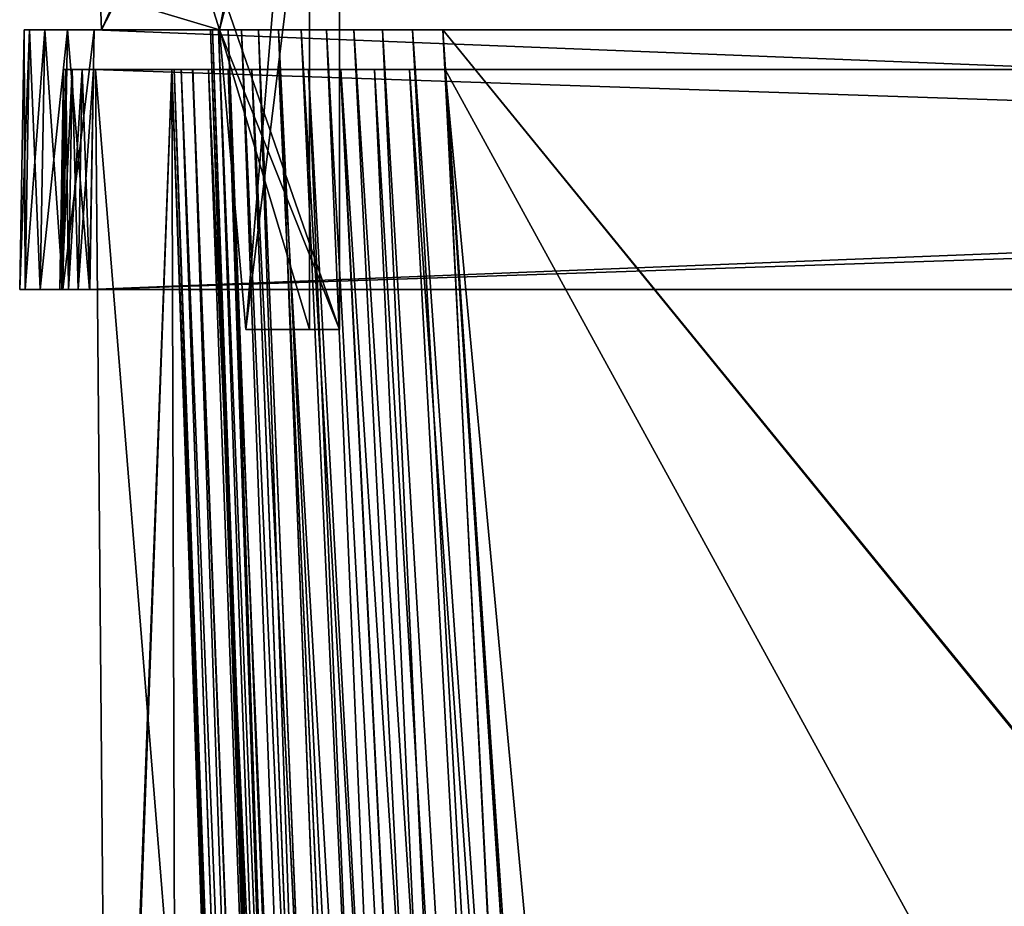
# Model space of a CAD drawing. Header units: millimetres. Extents: x -180 to 180, y -42 to 450.
# Tile 322 of 517: x -167 to -118, y 327 to 372. Entities that reach past the tile are written whole.
import ezdxf

# ---------------------------------------------------------------- set-up
doc = ezdxf.new("R2010")
doc.units = ezdxf.units.MM
doc.header["$LTSCALE"] = 65.185185
for name, color, linetype in [('1565', 7, 'CONTINUOUS'), ('1566', 7, 'CONTINUOUS'), ('1567', 7, 'CONTINUOUS'), ('1568', 7, 'CONTINUOUS'), ('1569', 7, 'CONTINUOUS'), ('1570', 7, 'CONTINUOUS'), ('1591', 7, 'CONTINUOUS'), ('1592', 7, 'CONTINUOUS'), ('1604', 7, 'CONTINUOUS'), ('1645', 7, 'CONTINUOUS'), ('1700', 7, 'CONTINUOUS'), ('1701', 7, 'CONTINUOUS'), ('1702', 7, 'CONTINUOUS'), ('1703', 7, 'CONTINUOUS'), ('1707', 7, 'CONTINUOUS'), ('1708', 7, 'CONTINUOUS'), ('1709', 7, 'CONTINUOUS'), ('1710', 7, 'CONTINUOUS'), ('1714', 7, 'CONTINUOUS'), ('1735', 7, 'CONTINUOUS'), ('1743', 7, 'CONTINUOUS'), ('1744', 7, 'CONTINUOUS'), ('1745', 7, 'CONTINUOUS'), ('1746', 7, 'CONTINUOUS'), ('1747', 7, 'CONTINUOUS'), ('1752', 7, 'CONTINUOUS'), ('1800', 7, 'CONTINUOUS'), ('1801', 7, 'CONTINUOUS'), ('1802', 7, 'CONTINUOUS'), ('1942', 7, 'CONTINUOUS'), ('1943', 7, 'CONTINUOUS'), ('1944', 7, 'CONTINUOUS'), ('1946', 7, 'CONTINUOUS'), ('1947', 7, 'CONTINUOUS'), ('1948', 7, 'CONTINUOUS'), ('1950', 7, 'CONTINUOUS'), ('1951', 7, 'CONTINUOUS'), ('1952', 7, 'CONTINUOUS'), ('1953', 7, 'CONTINUOUS'), ('1954', 7, 'CONTINUOUS'), ('1955', 7, 'CONTINUOUS'), ('1956', 7, 'CONTINUOUS'), ('1957', 7, 'CONTINUOUS'), ('1958', 7, 'CONTINUOUS'), ('1959', 7, 'CONTINUOUS'), ('1961', 7, 'CONTINUOUS'), ('1962', 7, 'CONTINUOUS'), ('1963', 7, 'CONTINUOUS'), ('1965', 7, 'CONTINUOUS'), ('1966', 7, 'CONTINUOUS'), ('1967', 7, 'CONTINUOUS'), ('1968', 7, 'CONTINUOUS'), ('1969', 7, 'CONTINUOUS'), ('1970', 7, 'CONTINUOUS'), ('1971', 7, 'CONTINUOUS')]:
    doc.layers.add(name, color=color, linetype=linetype)

msp = doc.modelspace()

# ---------------------------------------------------------------- linework, layer by layer
at = {"layer": '1565', "linetype": 'CONTINUOUS'}
for points in [[(-165.308, 369, -337.308), (-165.194, 369, -337.882), (165.308, 369, -337.308), (-165.308, 369, -337.308)], [(-165.308, 369, -9.692), (-165.308, 369, -337.308), (-163.71, 369, -72.75), (-165.308, 369, -9.692)], [(-163.71, 369, -72.75), (-165.308, 369, -337.308), (-163.71, 369, -74.974), (-163.71, 369, -72.75)], [(-163.71, 369, -74.974), (-165.308, 369, -337.308), (-159.884, 369, -74.974), (-163.71, 369, -74.974)], [(-159.884, 369, -74.974), (-165.308, 369, -337.308), (-163.71, 369, -272.026), (-159.884, 369, -74.974)], [(-163.71, 369, -272.026), (-165.308, 369, -337.308), (-163.71, 369, -274.25), (-163.71, 369, -272.026)], [(-163.71, 369, -274.25), (-165.308, 369, -337.308), (-159.884, 369, -274.25), (-163.71, 369, -274.25)], [(-159.884, 369, -274.25), (-165.308, 369, -337.308), (-159.884, 369, -319.713), (-159.884, 369, -274.25)], [(-159.884, 369, -319.713), (-165.308, 369, -337.308), (-159.767, 369, -321.502), (-159.884, 369, -319.713)], [(-159.767, 369, -321.502), (-165.308, 369, -337.308), (-159.418, 369, -323.256), (-159.767, 369, -321.502)], [(-159.418, 369, -323.256), (-165.308, 369, -337.308), (-158.846, 369, -324.946), (-159.418, 369, -323.256)], [(-158.846, 369, -324.946), (-165.308, 369, -337.308), (-158.057, 369, -326.549), (-158.846, 369, -324.946)], [(-158.057, 369, -326.549), (-165.308, 369, -337.308), (-157.066, 369, -328.034), (-158.057, 369, -326.549)], [(-157.066, 369, -328.034), (-165.308, 369, -337.308), (-155.89, 369, -329.377), (-157.066, 369, -328.034)], [(-155.89, 369, -329.377), (-165.308, 369, -337.308), (-154.547, 369, -330.556), (-155.89, 369, -329.377)], [(-154.547, 369, -330.556), (-165.308, 369, -337.308), (-153.058, 369, -331.551), (-154.547, 369, -330.556)], [(-153.058, 369, -331.551), (-165.308, 369, -337.308), (-151.451, 369, -332.344), (-153.058, 369, -331.551)], [(-151.451, 369, -332.344), (-165.308, 369, -337.308), (-149.758, 369, -332.918), (-151.451, 369, -332.344)], [(-149.758, 369, -332.918), (-165.308, 369, -337.308), (-148.001, 369, -333.267), (-149.758, 369, -332.918)], [(-148.001, 369, -333.267), (-165.308, 369, -337.308), (-146.213, 369, -333.384), (-148.001, 369, -333.267)], [(-146.213, 369, -333.384), (-165.308, 369, -337.308), (-100.75, 369, -333.384), (-146.213, 369, -333.384)], [(-100.75, 369, -333.384), (-165.308, 369, -337.308), (-100.75, 369, -337.21), (-100.75, 369, -333.384)], [(-100.75, 369, -337.21), (-165.308, 369, -337.308), (-98.526, 369, -337.21), (-100.75, 369, -337.21)], [(-98.526, 369, -337.21), (-165.308, 369, -337.308), (98.526, 369, -337.21), (-98.526, 369, -337.21)], [(-165.308, 369, -337.308), (165.308, 369, -337.308), (98.526, 369, -337.21), (-165.308, 369, -337.308)], [(-165.193, 369, -9.117), (-165.308, 369, -9.692), (165.194, 369, -9.118), (-165.193, 369, -9.117)], [(165.194, 369, -9.118), (-165.308, 369, -9.692), (165.308, 369, -9.692), (165.194, 369, -9.118)], [(-100.75, 369, -9.79), (-98.526, 369, -9.79), (-165.308, 369, -9.692), (-100.75, 369, -9.79)], [(-100.75, 369, -9.79), (-165.308, 369, -9.692), (-147.998, 369, -13.732), (-100.75, 369, -9.79)], [(-147.998, 369, -13.732), (-165.308, 369, -9.692), (-149.752, 369, -14.08), (-147.998, 369, -13.732)], [(-149.752, 369, -14.08), (-165.308, 369, -9.692), (-151.445, 369, -14.653), (-149.752, 369, -14.08)], [(-151.445, 369, -14.653), (-165.308, 369, -9.692), (-153.054, 369, -15.446), (-151.445, 369, -14.653)], [(-153.054, 369, -15.446), (-165.308, 369, -9.692), (-154.544, 369, -16.442), (-153.054, 369, -15.446)], [(-154.544, 369, -16.442), (-165.308, 369, -9.692), (-155.889, 369, -17.623), (-154.544, 369, -16.442)], [(-155.889, 369, -17.623), (-165.308, 369, -9.692), (-157.067, 369, -18.969), (-155.889, 369, -17.623)], [(-157.067, 369, -18.969), (-165.308, 369, -9.692), (-158.059, 369, -20.456), (-157.067, 369, -18.969)], [(-158.059, 369, -20.456), (-165.308, 369, -9.692), (-158.849, 369, -22.06), (-158.059, 369, -20.456)], [(-158.849, 369, -22.06), (-165.308, 369, -9.692), (-159.421, 369, -23.749), (-158.849, 369, -22.06)], [(-159.421, 369, -23.749), (-165.308, 369, -9.692), (-159.768, 369, -25.501), (-159.421, 369, -23.749)], [(-159.768, 369, -25.501), (-165.308, 369, -9.692), (-163.71, 369, -72.75), (-159.768, 369, -25.501)], [(165.308, 369, -9.692), (-165.308, 369, -9.692), (-98.526, 369, -9.79), (165.308, 369, -9.692)], [(-165.194, 369, -337.882), (-164.868, 369, -338.368), (165.193, 369, -337.883), (-165.194, 369, -337.882)], [(165.308, 369, -337.308), (-165.194, 369, -337.882), (165.193, 369, -337.883), (165.308, 369, -337.308)], [(-164.868, 369, -8.632), (-165.193, 369, -9.117), (164.868, 369, -8.632), (-164.868, 369, -8.632)], [(164.868, 369, -8.632), (-165.193, 369, -9.117), (165.194, 369, -9.118), (164.868, 369, -8.632)], [(-164.868, 369, -338.368), (-164.382, 369, -338.694), (164.868, 369, -338.368), (-164.868, 369, -338.368)], [(165.193, 369, -337.883), (-164.868, 369, -338.368), (164.868, 369, -338.368), (165.193, 369, -337.883)], [(-164.383, 369, -8.307), (-164.868, 369, -8.632), (164.382, 369, -8.306), (-164.383, 369, -8.307)], [(164.382, 369, -8.306), (-164.868, 369, -8.632), (164.868, 369, -8.632), (164.382, 369, -8.306)], [(-163.808, 369, -8.192), (-164.383, 369, -8.307), (163.808, 369, -8.192), (-163.808, 369, -8.192)], [(163.808, 369, -8.192), (-164.383, 369, -8.307), (164.382, 369, -8.306), (163.808, 369, -8.192)], [(-164.382, 369, -338.694), (-163.808, 369, -338.808), (164.383, 369, -338.693), (-164.382, 369, -338.694)], [(164.868, 369, -338.368), (-164.382, 369, -338.694), (164.383, 369, -338.693), (164.868, 369, -338.368)], [(-163.808, 369, -338.808), (163.808, 369, -338.808), (164.383, 369, -338.693), (-163.808, 369, -338.808)], [(-159.884, 369, -27.287), (-159.768, 369, -25.501), (-163.71, 369, -72.75), (-159.884, 369, -27.287)], [(-159.884, 369, -72.75), (-159.884, 369, -27.287), (-163.71, 369, -72.75), (-159.884, 369, -72.75)], [(-159.884, 369, -272.026), (-159.884, 369, -74.974), (-163.71, 369, -272.026), (-159.884, 369, -272.026)], [(-146.213, 369, -13.616), (-100.75, 369, -9.79), (-147.998, 369, -13.732), (-146.213, 369, -13.616)], [(-100.75, 369, -13.616), (-100.75, 369, -9.79), (-146.213, 369, -13.616), (-100.75, 369, -13.616)]]:
    msp.add_3dface(points, dxfattribs=at)
at = {"layer": '1566', "linetype": 'CONTINUOUS'}
for points in [[(-163.808, 369, -338.808), (-164, 358, -339), (164, 358, -339), (-163.808, 369, -338.808)], [(163.808, 369, -338.808), (-163.808, 369, -338.808), (164, 358, -339), (163.808, 369, -338.808)]]:
    msp.add_3dface(points, dxfattribs=at)
at = {"layer": '1567', "linetype": 'CONTINUOUS'}
for points in [[(-167.5, 358, -337.501), (-167.233, 358, -338.84), (-167.5, 358, -9.499), (-167.5, 358, -337.501)], [(-167.5, 358, -9.499), (-167.233, 358, -338.84), (-167.234, 358, -8.16), (-167.5, 358, -9.499)], [(-167.233, 358, -338.84), (-166.475, 358, -339.975), (-167.234, 358, -8.16), (-167.233, 358, -338.84)], [(-167.234, 358, -8.16), (-166.475, 358, -339.975), (-166.475, 358, -7.025), (-167.234, 358, -8.16)], [(-166.475, 358, -339.975), (-165.34, 358, -340.733), (-165.5, 358, -337.5), (-166.475, 358, -339.975)], [(-166.475, 358, -7.025), (-166.475, 358, -339.975), (-165.5, 358, -337.5), (-166.475, 358, -7.025)], [(-165.34, 358, -6.266), (-166.475, 358, -7.025), (-165.385, 358, -8.925), (-165.34, 358, -6.266)], [(-165.385, 358, -8.925), (-166.475, 358, -7.025), (-165.5, 358, -9.5), (-165.385, 358, -8.925)], [(-165.5, 358, -9.5), (-166.475, 358, -7.025), (-165.5, 358, -337.5), (-165.5, 358, -9.5)], [(-165.5, 358, -337.5), (-165.34, 358, -340.733), (-165.386, 358, -338.074), (-165.5, 358, -337.5)], [(-165.386, 358, -338.074), (-165.34, 358, -340.733), (-165.06, 358, -338.56), (-165.386, 358, -338.074)], [(-165.06, 358, -8.44), (-165.34, 358, -6.266), (-165.385, 358, -8.925), (-165.06, 358, -8.44)], [(-165.34, 358, -340.733), (-164.001, 358, -341), (-165.06, 358, -338.56), (-165.34, 358, -340.733)], [(-164.001, 358, -6), (-165.34, 358, -6.266), (-164.575, 358, -8.115), (-164.001, 358, -6)], [(-164.575, 358, -8.115), (-165.34, 358, -6.266), (-165.06, 358, -8.44), (-164.575, 358, -8.115)], [(-165.06, 358, -338.56), (-164.001, 358, -341), (-164.574, 358, -338.886), (-165.06, 358, -338.56)], [(-164, 358, -8), (-164.001, 358, -6), (-164.575, 358, -8.115), (-164, 358, -8)], [(-164.001, 358, -341), (-164, 358, -339), (-164.574, 358, -338.886), (-164.001, 358, -341)], [(164.001, 358, -341), (-164, 358, -339), (-164.001, 358, -341), (164.001, 358, -341)], [(164.001, 358, -6), (-164.001, 358, -6), (164, 358, -8), (164.001, 358, -6)], [(164, 358, -8), (-164.001, 358, -6), (-164, 358, -8), (164, 358, -8)], [(164, 358, -339), (-164, 358, -339), (164.001, 358, -341), (164, 358, -339)]]:
    msp.add_3dface(points, dxfattribs=at)
at = {"layer": '1568', "linetype": 'CONTINUOUS'}
for points in [[(164.001, 358, -341), (-164.001, 358, -341), (163.774, 371, -340.773), (164.001, 358, -341)], [(-164.001, 358, -341), (-163.774, 371, -340.773), (163.774, 371, -340.773), (-164.001, 358, -341)]]:
    msp.add_3dface(points, dxfattribs=at)
at = {"layer": '1569', "linetype": 'CONTINUOUS'}
for points in [[(-167.273, 371, -9.726), (-167.007, 371, -8.387), (-167.273, 371, -337.274), (-167.273, 371, -9.726)], [(-167.273, 371, -337.274), (-167.007, 371, -8.387), (-167.006, 371, -338.613), (-167.273, 371, -337.274)], [(-167.007, 371, -8.387), (-166.248, 371, -7.252), (-167.006, 371, -338.613), (-167.007, 371, -8.387)], [(-167.006, 371, -338.613), (-166.248, 371, -7.252), (-166.248, 371, -339.748), (-167.006, 371, -338.613)], [(-166.248, 371, -7.252), (-165.113, 371, -6.493), (-166.248, 371, -339.748), (-166.248, 371, -7.252)], [(-166.248, 371, -339.748), (-165.113, 371, -6.493), (-165.113, 371, -340.506), (-166.248, 371, -339.748)], [(-163.774, 371, -6.227), (-163.774, 371, -340.773), (-165.113, 371, -340.506), (-163.774, 371, -6.227)], [(-165.113, 371, -6.493), (-163.774, 371, -6.227), (-165.113, 371, -340.506), (-165.113, 371, -6.493)], [(163.774, 371, -340.773), (-163.774, 371, -340.773), (146.339, 371, -331.453), (163.774, 371, -340.773)], [(-163.774, 371, -340.773), (-163.774, 371, -6.227), (-157.953, 371, -27.161), (-163.774, 371, -340.773)], [(146.339, 371, -331.453), (-163.774, 371, -340.773), (-146.339, 371, -331.453), (146.339, 371, -331.453)], [(-146.339, 371, -331.453), (-163.774, 371, -340.773), (-147.856, 371, -331.354), (-146.339, 371, -331.453)], [(-147.856, 371, -331.354), (-163.774, 371, -340.773), (-149.347, 371, -331.058), (-147.856, 371, -331.354)], [(-149.347, 371, -331.058), (-163.774, 371, -340.773), (-150.785, 371, -330.571), (-149.347, 371, -331.058)], [(-150.785, 371, -330.571), (-163.774, 371, -340.773), (-152.15, 371, -329.898), (-150.785, 371, -330.571)], [(-152.15, 371, -329.898), (-163.774, 371, -340.773), (-153.416, 371, -329.052), (-152.15, 371, -329.898)], [(-153.416, 371, -329.052), (-163.774, 371, -340.773), (-154.558, 371, -328.049), (-153.416, 371, -329.052)], [(-154.558, 371, -328.049), (-163.774, 371, -340.773), (-155.559, 371, -326.907), (-154.558, 371, -328.049)], [(-155.559, 371, -326.907), (-163.774, 371, -340.773), (-156.402, 371, -325.643), (-155.559, 371, -326.907)], [(-156.402, 371, -325.643), (-163.774, 371, -340.773), (-157.072, 371, -324.281), (-156.402, 371, -325.643)], [(-157.072, 371, -324.281), (-163.774, 371, -340.773), (-157.559, 371, -322.846), (-157.072, 371, -324.281)], [(-157.559, 371, -322.846), (-163.774, 371, -340.773), (-157.854, 371, -321.357), (-157.559, 371, -322.846)], [(-157.854, 371, -321.357), (-163.774, 371, -340.773), (-157.953, 371, -319.839), (-157.854, 371, -321.357)], [(-157.953, 371, -319.839), (-163.774, 371, -340.773), (-157.953, 371, -27.161), (-157.953, 371, -319.839)], [(-163.774, 371, -6.227), (163.774, 371, -6.227), (-146.339, 371, -15.547), (-163.774, 371, -6.227)], [(-157.953, 371, -27.161), (-163.774, 371, -6.227), (-157.853, 371, -25.641), (-157.953, 371, -27.161)], [(-157.853, 371, -25.641), (-163.774, 371, -6.227), (-157.557, 371, -24.15), (-157.853, 371, -25.641)], [(-157.557, 371, -24.15), (-163.774, 371, -6.227), (-157.07, 371, -22.714), (-157.557, 371, -24.15)], [(-157.07, 371, -22.714), (-163.774, 371, -6.227), (-156.4, 371, -21.353), (-157.07, 371, -22.714)], [(-156.4, 371, -21.353), (-163.774, 371, -6.227), (-155.558, 371, -20.091), (-156.4, 371, -21.353)], [(-155.558, 371, -20.091), (-163.774, 371, -6.227), (-154.559, 371, -18.95), (-155.558, 371, -20.091)], [(-154.559, 371, -18.95), (-163.774, 371, -6.227), (-153.418, 371, -17.949), (-154.559, 371, -18.95)], [(-153.418, 371, -17.949), (-163.774, 371, -6.227), (-152.154, 371, -17.104), (-153.418, 371, -17.949)], [(-152.154, 371, -17.104), (-163.774, 371, -6.227), (-150.789, 371, -16.431), (-152.154, 371, -17.104)], [(-150.789, 371, -16.431), (-163.774, 371, -6.227), (-149.351, 371, -15.943), (-150.789, 371, -16.431)], [(-149.351, 371, -15.943), (-163.774, 371, -6.227), (-147.858, 371, -15.647), (-149.351, 371, -15.943)], [(-147.858, 371, -15.647), (-163.774, 371, -6.227), (-146.339, 371, -15.547), (-147.858, 371, -15.647)], [(-146.339, 371, -15.547), (163.774, 371, -6.227), (146.339, 371, -15.547), (-146.339, 371, -15.547)]]:
    msp.add_3dface(points, dxfattribs=at)
at = {"layer": '1570', "linetype": 'CONTINUOUS'}
for points in [[(146.339, 371, -331.453), (-146.339, 371, -331.453), (-124.611, 38.791, -319.852), (146.339, 371, -331.453)], [(-123.968, 38.791, -319.852), (146.339, 371, -331.453), (-124.611, 38.791, -319.852), (-123.968, 38.791, -319.852)], [(146.339, 371, -331.453), (-123.968, 38.791, -319.852), (123.968, 38.791, -319.852), (146.339, 371, -331.453)]]:
    msp.add_3dface(points, dxfattribs=at)
at = {"layer": '1591', "linetype": 'CONTINUOUS'}
for points in [[(-146.339, 371, -15.547), (146.339, 371, -15.547), (124.611, 38.791, -27.148), (-146.339, 371, -15.547)], [(-124.611, 38.791, -27.148), (-146.339, 371, -15.547), (-123.968, 38.791, -27.148), (-124.611, 38.791, -27.148)], [(-123.968, 38.791, -27.148), (-146.339, 371, -15.547), (123.968, 38.791, -27.148), (-123.968, 38.791, -27.148)], [(123.968, 38.791, -27.148), (-146.339, 371, -15.547), (124.611, 38.791, -27.148), (123.968, 38.791, -27.148)]]:
    msp.add_3dface(points, dxfattribs=at)
at = {"layer": '1592', "linetype": 'CONTINUOUS'}
for points in [[(-157.953, 371, -27.161), (-157.853, 371, -25.641), (-146.352, 38.791, -48.889), (-157.953, 371, -27.161)], [(-157.853, 371, -25.641), (-157.557, 371, -24.15), (-145.804, 38.713, -44.049), (-157.853, 371, -25.641)], [(-146.352, 38.791, -48.889), (-157.853, 371, -25.641), (-145.804, 38.713, -44.049), (-146.352, 38.791, -48.889)], [(-157.557, 371, -24.15), (-157.07, 371, -22.714), (-145.804, 38.713, -44.049), (-157.557, 371, -24.15)], [(-157.07, 371, -22.714), (-156.4, 371, -21.353), (-144.197, 38.66, -39.457), (-157.07, 371, -22.714)], [(-145.804, 38.713, -44.049), (-157.07, 371, -22.714), (-144.197, 38.66, -39.457), (-145.804, 38.713, -44.049)], [(-156.4, 371, -21.353), (-155.558, 371, -20.091), (-144.197, 38.66, -39.457), (-156.4, 371, -21.353)], [(-155.558, 371, -20.091), (-154.559, 371, -18.95), (-141.61, 38.632, -35.339), (-155.558, 371, -20.091)], [(-144.197, 38.66, -39.457), (-155.558, 371, -20.091), (-141.61, 38.632, -35.339), (-144.197, 38.66, -39.457)], [(-154.559, 371, -18.95), (-153.418, 371, -17.949), (-138.172, 38.632, -31.899), (-154.559, 371, -18.95)], [(-141.61, 38.632, -35.339), (-154.559, 371, -18.95), (-138.172, 38.632, -31.899), (-141.61, 38.632, -35.339)], [(-153.418, 371, -17.949), (-152.154, 371, -17.104), (-138.172, 38.632, -31.899), (-153.418, 371, -17.949)], [(-152.154, 371, -17.104), (-150.789, 371, -16.431), (-134.05, 38.66, -29.307), (-152.154, 371, -17.104)], [(-138.172, 38.632, -31.899), (-152.154, 371, -17.104), (-134.05, 38.66, -29.307), (-138.172, 38.632, -31.899)], [(-150.789, 371, -16.431), (-149.351, 371, -15.943), (-134.05, 38.66, -29.307), (-150.789, 371, -16.431)], [(-149.351, 371, -15.943), (-147.858, 371, -15.647), (-129.452, 38.713, -27.696), (-149.351, 371, -15.943)], [(-134.05, 38.66, -29.307), (-149.351, 371, -15.943), (-129.452, 38.713, -27.696), (-134.05, 38.66, -29.307)], [(-147.858, 371, -15.647), (-146.339, 371, -15.547), (-129.452, 38.713, -27.696), (-147.858, 371, -15.647)], [(-146.339, 371, -15.547), (-124.611, 38.791, -27.148), (-129.452, 38.713, -27.696), (-146.339, 371, -15.547)]]:
    msp.add_3dface(points, dxfattribs=at)
at = {"layer": '1604', "linetype": 'CONTINUOUS'}
for points in [[(-157.953, 371, -319.839), (-157.953, 371, -27.161), (-146.352, 38.791, -48.889), (-157.953, 371, -319.839)], [(-157.953, 371, -319.839), (-146.352, 38.791, -48.889), (-146.352, 38.791, -49.532), (-157.953, 371, -319.839)], [(-157.953, 371, -319.839), (-146.352, 38.791, -49.532), (-146.352, 38.791, -297.468), (-157.953, 371, -319.839)], [(-146.352, 38.791, -298.111), (-157.953, 371, -319.839), (-146.352, 38.791, -297.468), (-146.352, 38.791, -298.111)]]:
    msp.add_3dface(points, dxfattribs=at)
at = {"layer": '1645', "linetype": 'CONTINUOUS'}
for points in [[(-157.854, 371, -321.357), (-157.953, 371, -319.839), (-145.804, 38.713, -302.952), (-157.854, 371, -321.357)], [(-157.953, 371, -319.839), (-146.352, 38.791, -298.111), (-145.804, 38.713, -302.952), (-157.953, 371, -319.839)], [(-157.559, 371, -322.846), (-157.854, 371, -321.357), (-145.804, 38.713, -302.952), (-157.559, 371, -322.846)], [(-157.072, 371, -324.281), (-157.559, 371, -322.846), (-144.196, 38.66, -307.544), (-157.072, 371, -324.281)], [(-157.559, 371, -322.846), (-145.804, 38.713, -302.952), (-144.196, 38.66, -307.544), (-157.559, 371, -322.846)], [(-156.402, 371, -325.643), (-157.072, 371, -324.281), (-144.196, 38.66, -307.544), (-156.402, 371, -325.643)], [(-155.559, 371, -326.907), (-156.402, 371, -325.643), (-141.609, 38.632, -311.662), (-155.559, 371, -326.907)], [(-156.402, 371, -325.643), (-144.196, 38.66, -307.544), (-141.609, 38.632, -311.662), (-156.402, 371, -325.643)], [(-154.558, 371, -328.049), (-155.559, 371, -326.907), (-141.609, 38.632, -311.662), (-154.558, 371, -328.049)], [(-153.416, 371, -329.052), (-154.558, 371, -328.049), (-138.171, 38.632, -315.102), (-153.416, 371, -329.052)], [(-154.558, 371, -328.049), (-141.609, 38.632, -311.662), (-138.171, 38.632, -315.102), (-154.558, 371, -328.049)], [(-152.15, 371, -329.898), (-153.416, 371, -329.052), (-134.049, 38.66, -317.694), (-152.15, 371, -329.898)], [(-153.416, 371, -329.052), (-138.171, 38.632, -315.102), (-134.049, 38.66, -317.694), (-153.416, 371, -329.052)], [(-150.785, 371, -330.571), (-152.15, 371, -329.898), (-134.049, 38.66, -317.694), (-150.785, 371, -330.571)], [(-149.347, 371, -331.058), (-150.785, 371, -330.571), (-129.453, 38.713, -319.304), (-149.347, 371, -331.058)], [(-150.785, 371, -330.571), (-134.049, 38.66, -317.694), (-129.453, 38.713, -319.304), (-150.785, 371, -330.571)], [(-147.856, 371, -331.354), (-149.347, 371, -331.058), (-129.453, 38.713, -319.304), (-147.856, 371, -331.354)], [(-146.339, 371, -331.453), (-147.856, 371, -331.354), (-124.611, 38.791, -319.852), (-146.339, 371, -331.453)], [(-124.611, 38.791, -319.852), (-147.856, 371, -331.354), (-129.453, 38.713, -319.304), (-124.611, 38.791, -319.852)]]:
    msp.add_3dface(points, dxfattribs=at)
at = {"layer": '1700', "linetype": 'CONTINUOUS'}
for points in [[(-164.001, 358, -6), (164.001, 358, -6), (-163.774, 371, -6.227), (-164.001, 358, -6)], [(164.001, 358, -6), (163.774, 371, -6.227), (-163.774, 371, -6.227), (164.001, 358, -6)]]:
    msp.add_3dface(points, dxfattribs=at)
at = {"layer": '1701', "linetype": 'CONTINUOUS'}
for points in [[(-167.5, 358, -9.499), (-167.234, 358, -8.16), (-167.273, 371, -9.726), (-167.5, 358, -9.499)], [(-167.234, 358, -8.16), (-167.007, 371, -8.387), (-167.273, 371, -9.726), (-167.234, 358, -8.16)], [(-167.234, 358, -8.16), (-166.475, 358, -7.025), (-167.007, 371, -8.387), (-167.234, 358, -8.16)], [(-166.475, 358, -7.025), (-166.248, 371, -7.252), (-167.007, 371, -8.387), (-166.475, 358, -7.025)], [(-166.475, 358, -7.025), (-165.34, 358, -6.266), (-166.248, 371, -7.252), (-166.475, 358, -7.025)], [(-165.34, 358, -6.266), (-165.113, 371, -6.493), (-166.248, 371, -7.252), (-165.34, 358, -6.266)], [(-165.34, 358, -6.266), (-164.001, 358, -6), (-165.113, 371, -6.493), (-165.34, 358, -6.266)], [(-164.001, 358, -6), (-163.774, 371, -6.227), (-165.113, 371, -6.493), (-164.001, 358, -6)]]:
    msp.add_3dface(points, dxfattribs=at)
at = {"layer": '1702', "linetype": 'CONTINUOUS'}
for points in [[(-167.5, 358, -337.501), (-167.5, 358, -9.499), (-167.273, 371, -337.274), (-167.5, 358, -337.501)], [(-167.5, 358, -9.499), (-167.273, 371, -9.726), (-167.273, 371, -337.274), (-167.5, 358, -9.499)]]:
    msp.add_3dface(points, dxfattribs=at)
at = {"layer": '1703', "linetype": 'CONTINUOUS'}
for points in [[(-167.233, 358, -338.84), (-167.5, 358, -337.501), (-167.006, 371, -338.613), (-167.233, 358, -338.84)], [(-167.5, 358, -337.501), (-167.273, 371, -337.274), (-167.006, 371, -338.613), (-167.5, 358, -337.501)], [(-166.475, 358, -339.975), (-167.233, 358, -338.84), (-166.248, 371, -339.748), (-166.475, 358, -339.975)], [(-167.233, 358, -338.84), (-167.006, 371, -338.613), (-166.248, 371, -339.748), (-167.233, 358, -338.84)], [(-165.34, 358, -340.733), (-166.475, 358, -339.975), (-165.113, 371, -340.506), (-165.34, 358, -340.733)], [(-166.475, 358, -339.975), (-166.248, 371, -339.748), (-165.113, 371, -340.506), (-166.475, 358, -339.975)], [(-164.001, 358, -341), (-165.34, 358, -340.733), (-163.774, 371, -340.773), (-164.001, 358, -341)], [(-163.774, 371, -340.773), (-165.34, 358, -340.733), (-165.113, 371, -340.506), (-163.774, 371, -340.773)]]:
    msp.add_3dface(points, dxfattribs=at)
at = {"layer": '1707', "linetype": 'CONTINUOUS'}
for points in [[(-163.808, 369, -8.192), (163.808, 369, -8.192), (-164, 358, -8), (-163.808, 369, -8.192)], [(163.808, 369, -8.192), (164, 358, -8), (-164, 358, -8), (163.808, 369, -8.192)]]:
    msp.add_3dface(points, dxfattribs=at)
at = {"layer": '1708', "linetype": 'CONTINUOUS'}
for points in [[(-165.308, 369, -9.692), (-165.193, 369, -9.117), (-165.5, 358, -9.5), (-165.308, 369, -9.692)], [(-165.193, 369, -9.117), (-165.385, 358, -8.925), (-165.5, 358, -9.5), (-165.193, 369, -9.117)], [(-165.193, 369, -9.117), (-164.868, 369, -8.632), (-165.385, 358, -8.925), (-165.193, 369, -9.117)], [(-164.868, 369, -8.632), (-165.06, 358, -8.44), (-165.385, 358, -8.925), (-164.868, 369, -8.632)], [(-164.868, 369, -8.632), (-164.383, 369, -8.307), (-165.06, 358, -8.44), (-164.868, 369, -8.632)], [(-164.383, 369, -8.307), (-164.575, 358, -8.115), (-165.06, 358, -8.44), (-164.383, 369, -8.307)], [(-164.383, 369, -8.307), (-163.808, 369, -8.192), (-164.575, 358, -8.115), (-164.383, 369, -8.307)], [(-163.808, 369, -8.192), (-164, 358, -8), (-164.575, 358, -8.115), (-163.808, 369, -8.192)]]:
    msp.add_3dface(points, dxfattribs=at)
at = {"layer": '1709', "linetype": 'CONTINUOUS'}
for points in [[(-165.308, 369, -337.308), (-165.308, 369, -9.692), (-165.5, 358, -337.5), (-165.308, 369, -337.308)], [(-165.308, 369, -9.692), (-165.5, 358, -9.5), (-165.5, 358, -337.5), (-165.308, 369, -9.692)]]:
    msp.add_3dface(points, dxfattribs=at)
at = {"layer": '1710', "linetype": 'CONTINUOUS'}
for points in [[(-165.308, 369, -337.308), (-165.5, 358, -337.5), (-165.386, 358, -338.074), (-165.308, 369, -337.308)], [(-165.194, 369, -337.882), (-165.308, 369, -337.308), (-165.386, 358, -338.074), (-165.194, 369, -337.882)], [(-165.194, 369, -337.882), (-165.386, 358, -338.074), (-165.06, 358, -338.56), (-165.194, 369, -337.882)], [(-164.868, 369, -338.368), (-165.194, 369, -337.882), (-165.06, 358, -338.56), (-164.868, 369, -338.368)], [(-164.868, 369, -338.368), (-165.06, 358, -338.56), (-164.574, 358, -338.886), (-164.868, 369, -338.368)], [(-164.382, 369, -338.694), (-164.868, 369, -338.368), (-164.574, 358, -338.886), (-164.382, 369, -338.694)], [(-164, 358, -339), (-164.382, 369, -338.694), (-164.574, 358, -338.886), (-164, 358, -339)], [(-163.808, 369, -338.808), (-164.382, 369, -338.694), (-164, 358, -339), (-163.808, 369, -338.808)]]:
    msp.add_3dface(points, dxfattribs=at)
at = {"layer": '1714', "linetype": 'CONTINUOUS'}
for points in [[(-100.75, 369, -13.616), (-146.213, 369, -13.616), (-123.06, 15, -25.978), (-100.75, 369, -13.616)], [(-100.75, 369, -13.616), (-123.06, 15, -25.978), (-100.75, 286, -16.514), (-100.75, 369, -13.616)]]:
    msp.add_3dface(points, dxfattribs=at)
at = {"layer": '1735', "linetype": 'CONTINUOUS'}
for points in [[(-146.213, 369, -333.384), (-100.75, 369, -333.384), (-100.75, 286, -330.486), (-146.213, 369, -333.384)], [(-146.213, 369, -333.384), (-100.75, 286, -330.486), (-113.041, 15, -321.022), (-146.213, 369, -333.384)], [(-123.06, 15, -321.022), (-146.213, 369, -333.384), (-113.041, 15, -321.022), (-123.06, 15, -321.022)]]:
    msp.add_3dface(points, dxfattribs=at)
at = {"layer": '1743', "linetype": 'CONTINUOUS'}
for points in [[(-159.884, 369, -319.713), (-159.767, 369, -321.502), (-147.522, 15, -296.56), (-159.884, 369, -319.713)], [(-159.767, 369, -321.502), (-159.418, 369, -323.256), (-146.912, 15, -302.005), (-159.767, 369, -321.502)], [(-147.522, 15, -296.56), (-159.767, 369, -321.502), (-146.912, 15, -302.005), (-147.522, 15, -296.56)], [(-159.418, 369, -323.256), (-158.846, 369, -324.946), (-146.912, 15, -302.005), (-159.418, 369, -323.256)], [(-158.846, 369, -324.946), (-158.057, 369, -326.549), (-145.106, 15, -307.174), (-158.846, 369, -324.946)], [(-146.912, 15, -302.005), (-158.846, 369, -324.946), (-145.106, 15, -307.174), (-146.912, 15, -302.005)], [(-158.057, 369, -326.549), (-157.066, 369, -328.034), (-145.106, 15, -307.174), (-158.057, 369, -326.549)], [(-157.066, 369, -328.034), (-155.89, 369, -329.377), (-142.195, 15, -311.812), (-157.066, 369, -328.034)], [(-145.106, 15, -307.174), (-157.066, 369, -328.034), (-142.195, 15, -311.812), (-145.106, 15, -307.174)], [(-155.89, 369, -329.377), (-154.547, 369, -330.556), (-138.323, 15, -315.686), (-155.89, 369, -329.377)], [(-142.195, 15, -311.812), (-155.89, 369, -329.377), (-138.323, 15, -315.686), (-142.195, 15, -311.812)], [(-154.547, 369, -330.556), (-153.058, 369, -331.551), (-138.323, 15, -315.686), (-154.547, 369, -330.556)], [(-153.058, 369, -331.551), (-151.451, 369, -332.344), (-133.681, 15, -318.603), (-153.058, 369, -331.551)], [(-138.323, 15, -315.686), (-153.058, 369, -331.551), (-133.681, 15, -318.603), (-138.323, 15, -315.686)], [(-151.451, 369, -332.344), (-149.758, 369, -332.918), (-133.681, 15, -318.603), (-151.451, 369, -332.344)], [(-149.758, 369, -332.918), (-148.001, 369, -333.267), (-128.506, 15, -320.412), (-149.758, 369, -332.918)], [(-133.681, 15, -318.603), (-149.758, 369, -332.918), (-128.506, 15, -320.412), (-133.681, 15, -318.603)], [(-148.001, 369, -333.267), (-146.213, 369, -333.384), (-128.506, 15, -320.412), (-148.001, 369, -333.267)], [(-146.213, 369, -333.384), (-123.06, 15, -321.022), (-128.506, 15, -320.412), (-146.213, 369, -333.384)]]:
    msp.add_3dface(points, dxfattribs=at)
at = {"layer": '1744', "linetype": 'CONTINUOUS'}
for points in [[(-159.884, 369, -27.287), (-159.884, 369, -72.75), (-156.986, 286, -72.75), (-159.884, 369, -27.287)], [(-159.884, 369, -27.287), (-156.986, 286, -72.75), (-147.522, 15, -60.459), (-159.884, 369, -27.287)], [(-147.522, 15, -50.44), (-159.884, 369, -27.287), (-147.522, 15, -60.459), (-147.522, 15, -50.44)], [(-159.884, 369, -74.974), (-159.884, 369, -272.026), (-156.986, 286, -272.75), (-159.884, 369, -74.974)], [(-156.986, 286, -74.25), (-159.884, 369, -74.974), (-156.986, 286, -272.75), (-156.986, 286, -74.25)], [(-159.884, 369, -274.25), (-159.884, 369, -319.713), (-147.522, 15, -296.56), (-159.884, 369, -274.25)], [(-159.884, 369, -274.25), (-147.522, 15, -296.56), (-156.986, 286, -274.25), (-159.884, 369, -274.25)]]:
    msp.add_3dface(points, dxfattribs=at)
at = {"layer": '1745', "linetype": 'CONTINUOUS'}
for points in [[(-163.71, 369, -74.974), (-159.884, 369, -74.974), (-156.986, 286, -74.25), (-163.71, 369, -74.974)], [(-163.71, 369, -74.974), (-156.986, 286, -74.25), (-162.989, 286.395, -74.253), (-163.71, 369, -74.974)]]:
    msp.add_3dface(points, dxfattribs=at)
at = {"layer": '1746', "linetype": 'CONTINUOUS'}
for points in [[(-163.71, 369, -72.75), (-163.71, 369, -74.974), (-162.989, 286.395, -74.253), (-163.71, 369, -72.75)], [(-163.71, 369, -72.75), (-162.989, 286.395, -74.253), (-162.989, 286.395, -72.75), (-163.71, 369, -72.75)]]:
    msp.add_3dface(points, dxfattribs=at)
at = {"layer": '1747', "linetype": 'CONTINUOUS'}
for points in [[(-159.884, 369, -72.75), (-163.71, 369, -72.75), (-162.989, 286.395, -72.75), (-159.884, 369, -72.75)], [(-159.884, 369, -72.75), (-162.989, 286.395, -72.75), (-162.907, 286.097, -72.75), (-159.884, 369, -72.75)], [(-159.643, 286, -72.75), (-159.884, 369, -72.75), (-162.907, 286.097, -72.75), (-159.643, 286, -72.75)], [(-156.986, 286, -72.75), (-159.884, 369, -72.75), (-159.643, 286, -72.75), (-156.986, 286, -72.75)]]:
    msp.add_3dface(points, dxfattribs=at)
at = {"layer": '1752', "linetype": 'CONTINUOUS'}
for points in [[(-159.768, 369, -25.501), (-159.884, 369, -27.287), (-146.909, 15, -44.987), (-159.768, 369, -25.501)], [(-159.884, 369, -27.287), (-147.522, 15, -50.44), (-146.909, 15, -44.987), (-159.884, 369, -27.287)], [(-159.421, 369, -23.749), (-159.768, 369, -25.501), (-146.909, 15, -44.987), (-159.421, 369, -23.749)], [(-158.849, 369, -22.06), (-159.421, 369, -23.749), (-145.102, 15, -39.818), (-158.849, 369, -22.06)], [(-145.102, 15, -39.818), (-159.421, 369, -23.749), (-146.909, 15, -44.987), (-145.102, 15, -39.818)], [(-158.059, 369, -20.456), (-158.849, 369, -22.06), (-145.102, 15, -39.818), (-158.059, 369, -20.456)], [(-157.067, 369, -18.969), (-158.059, 369, -20.456), (-142.193, 15, -35.184), (-157.067, 369, -18.969)], [(-142.193, 15, -35.184), (-158.059, 369, -20.456), (-145.102, 15, -39.818), (-142.193, 15, -35.184)], [(-155.889, 369, -17.623), (-157.067, 369, -18.969), (-142.193, 15, -35.184), (-155.889, 369, -17.623)], [(-154.544, 369, -16.442), (-155.889, 369, -17.623), (-138.326, 15, -31.315), (-154.544, 369, -16.442)], [(-138.326, 15, -31.315), (-155.889, 369, -17.623), (-142.193, 15, -35.184), (-138.326, 15, -31.315)], [(-153.054, 369, -15.446), (-154.544, 369, -16.442), (-133.69, 15, -28.402), (-153.054, 369, -15.446)], [(-133.69, 15, -28.402), (-154.544, 369, -16.442), (-138.326, 15, -31.315), (-133.69, 15, -28.402)], [(-151.445, 369, -14.653), (-153.054, 369, -15.446), (-133.69, 15, -28.402), (-151.445, 369, -14.653)], [(-149.752, 369, -14.08), (-151.445, 369, -14.653), (-128.515, 15, -26.592), (-149.752, 369, -14.08)], [(-128.515, 15, -26.592), (-151.445, 369, -14.653), (-133.69, 15, -28.402), (-128.515, 15, -26.592)], [(-147.998, 369, -13.732), (-149.752, 369, -14.08), (-128.515, 15, -26.592), (-147.998, 369, -13.732)], [(-146.213, 369, -13.616), (-147.998, 369, -13.732), (-123.06, 15, -25.978), (-146.213, 369, -13.616)], [(-123.06, 15, -25.978), (-147.998, 369, -13.732), (-128.515, 15, -26.592), (-123.06, 15, -25.978)]]:
    msp.add_3dface(points, dxfattribs=at)
at = {"layer": '1800', "linetype": 'CONTINUOUS'}
for points in [[(-163.71, 369, -274.25), (-159.884, 369, -274.25), (-156.986, 286, -274.25), (-163.71, 369, -274.25)], [(-163.71, 369, -274.25), (-156.986, 286, -274.25), (-162.989, 286.395, -274.25), (-163.71, 369, -274.25)]]:
    msp.add_3dface(points, dxfattribs=at)
at = {"layer": '1801', "linetype": 'CONTINUOUS'}
for points in [[(-163.71, 369, -272.026), (-163.71, 369, -274.25), (-162.989, 286.395, -274.25), (-163.71, 369, -272.026)], [(-163.71, 369, -272.026), (-162.989, 286.395, -274.25), (-162.989, 286.395, -272.747), (-163.71, 369, -272.026)]]:
    msp.add_3dface(points, dxfattribs=at)
at = {"layer": '1802', "linetype": 'CONTINUOUS'}
for points in [[(-159.884, 369, -272.026), (-163.71, 369, -272.026), (-162.989, 286.395, -272.747), (-159.884, 369, -272.026)], [(-159.884, 369, -272.026), (-162.989, 286.395, -272.747), (-162.907, 286.097, -272.749), (-159.884, 369, -272.026)], [(-159.643, 286, -272.75), (-159.884, 369, -272.026), (-162.907, 286.097, -272.749), (-159.643, 286, -272.75)], [(-156.986, 286, -272.75), (-159.884, 369, -272.026), (-159.643, 286, -272.75), (-156.986, 286, -272.75)]]:
    msp.add_3dface(points, dxfattribs=at)
at = {"layer": '1942', "linetype": 'CONTINUOUS'}
for points in [[(-163.409, 371, -62.87), (-151.5, 394, -62.75), (-163.472, 372.8, -62.861), (-163.409, 371, -62.87)], [(-157.5, 371, -62.87), (-151.5, 394, -62.75), (-163.409, 371, -62.87), (-157.5, 371, -62.87)], [(-156.188, 356, -62.949), (-151.5, 394, -62.75), (-157.5, 371, -62.87), (-156.188, 356, -62.949)], [(-151.5, 356, -62.949), (-151.5, 394, -62.75), (-156.188, 356, -62.949), (-151.5, 356, -62.949)]]:
    msp.add_3dface(points, dxfattribs=at)
at = {"layer": '1943', "linetype": 'CONTINUOUS'}
for points in [[(-151.5, 394, -79.25), (-151.5, 394, -62.75), (-151.5, 356, -62.949), (-151.5, 394, -79.25)], [(-151.5, 394, -79.25), (-151.5, 356, -62.949), (-151.5, 356, -79.25), (-151.5, 394, -79.25)]]:
    msp.add_3dface(points, dxfattribs=at)
at = {"layer": '1944', "linetype": 'CONTINUOUS'}
for points in [[(-164.732, 394, -79.25), (-151.5, 394, -79.25), (-151.5, 356, -79.25), (-164.732, 394, -79.25)], [(-164.732, 394, -79.25), (-151.5, 356, -79.25), (-157.5, 371, -79.25), (-164.732, 394, -79.25)], [(-163.472, 372.8, -79.25), (-164.732, 394, -79.25), (-157.5, 371, -79.25), (-163.472, 372.8, -79.25)], [(-163.409, 371, -79.25), (-163.472, 372.8, -79.25), (-157.5, 371, -79.25), (-163.409, 371, -79.25)], [(-157.5, 371, -79.25), (-151.5, 356, -79.25), (-156.188, 356, -79.25), (-157.5, 371, -79.25)]]:
    msp.add_3dface(points, dxfattribs=at)
at = {"layer": '1946', "linetype": 'CONTINUOUS'}
for points in [[(-153, 394, -77.75), (-163.472, 372.8, -77.75), (-163.409, 371, -77.75), (-153, 394, -77.75)], [(-157.5, 371, -77.75), (-153, 394, -77.75), (-163.409, 371, -77.75), (-157.5, 371, -77.75)], [(-156.188, 356, -77.75), (-153, 394, -77.75), (-157.5, 371, -77.75), (-156.188, 356, -77.75)], [(-153, 356, -77.75), (-153, 394, -77.75), (-156.188, 356, -77.75), (-153, 356, -77.75)]]:
    msp.add_3dface(points, dxfattribs=at)
at = {"layer": '1947', "linetype": 'CONTINUOUS'}
for points in [[(-153, 394, -64.25), (-153, 394, -77.75), (-153, 356, -77.75), (-153, 394, -64.25)], [(-153, 394, -64.25), (-153, 356, -77.75), (-153, 356, -64.051), (-153, 394, -64.25)]]:
    msp.add_3dface(points, dxfattribs=at)
at = {"layer": '1948', "linetype": 'CONTINUOUS'}
for points in [[(-164.732, 394, -64.25), (-153, 394, -64.25), (-157.5, 371, -64.13), (-164.732, 394, -64.25)], [(-163.472, 372.8, -64.139), (-164.732, 394, -64.25), (-157.5, 371, -64.13), (-163.472, 372.8, -64.139)], [(-153, 394, -64.25), (-153, 356, -64.051), (-157.5, 371, -64.13), (-153, 394, -64.25)], [(-163.409, 371, -64.13), (-163.472, 372.8, -64.139), (-157.5, 371, -64.13), (-163.409, 371, -64.13)], [(-157.5, 371, -64.13), (-153, 356, -64.051), (-156.188, 356, -64.051), (-157.5, 371, -64.13)]]:
    msp.add_3dface(points, dxfattribs=at)
at = {"layer": '1950', "linetype": 'CONTINUOUS'}
for points in [[(-163.409, 371, -62.87), (-163.472, 372.8, -62.861), (-163.409, 371, -64.13), (-163.409, 371, -62.87)], [(-163.472, 372.8, -62.861), (-163.472, 372.8, -64.139), (-163.409, 371, -64.13), (-163.472, 372.8, -62.861)]]:
    msp.add_3dface(points, dxfattribs=at)
at = {"layer": '1951', "linetype": 'CONTINUOUS'}
for points in [[(-157.5, 371, -62.87), (-163.409, 371, -62.87), (-157.5, 371, -64.13), (-157.5, 371, -62.87)], [(-163.409, 371, -62.87), (-163.409, 371, -64.13), (-157.5, 371, -64.13), (-163.409, 371, -62.87)]]:
    msp.add_3dface(points, dxfattribs=at)
at = {"layer": '1952', "linetype": 'CONTINUOUS'}
for points in [[(-156.188, 356, -62.949), (-157.5, 371, -62.87), (-156.188, 356, -64.051), (-156.188, 356, -62.949)], [(-157.5, 371, -62.87), (-157.5, 371, -64.13), (-156.188, 356, -64.051), (-157.5, 371, -62.87)]]:
    msp.add_3dface(points, dxfattribs=at)
at = {"layer": '1953', "linetype": 'CONTINUOUS'}
for points in [[(-151.5, 356, -62.949), (-156.188, 356, -62.949), (-156.188, 356, -64.051), (-151.5, 356, -62.949)], [(-153, 356, -64.051), (-151.5, 356, -62.949), (-156.188, 356, -64.051), (-153, 356, -64.051)], [(-156.188, 356, -79.25), (-151.5, 356, -79.25), (-153, 356, -77.75), (-156.188, 356, -79.25)], [(-156.188, 356, -79.25), (-153, 356, -77.75), (-156.188, 356, -77.75), (-156.188, 356, -79.25)], [(-151.5, 356, -79.25), (-151.5, 356, -62.949), (-153, 356, -77.75), (-151.5, 356, -79.25)], [(-153, 356, -77.75), (-151.5, 356, -62.949), (-153, 356, -64.051), (-153, 356, -77.75)]]:
    msp.add_3dface(points, dxfattribs=at)
at = {"layer": '1954', "linetype": 'CONTINUOUS'}
for points in [[(-157.5, 371, -79.25), (-156.188, 356, -79.25), (-157.5, 371, -77.75), (-157.5, 371, -79.25)], [(-156.188, 356, -79.25), (-156.188, 356, -77.75), (-157.5, 371, -77.75), (-156.188, 356, -79.25)]]:
    msp.add_3dface(points, dxfattribs=at)
at = {"layer": '1955', "linetype": 'CONTINUOUS'}
for points in [[(-163.409, 371, -79.25), (-157.5, 371, -79.25), (-163.409, 371, -77.75), (-163.409, 371, -79.25)], [(-157.5, 371, -79.25), (-157.5, 371, -77.75), (-163.409, 371, -77.75), (-157.5, 371, -79.25)]]:
    msp.add_3dface(points, dxfattribs=at)
at = {"layer": '1956', "linetype": 'CONTINUOUS'}
for points in [[(-163.472, 372.8, -79.25), (-163.409, 371, -79.25), (-163.472, 372.8, -77.75), (-163.472, 372.8, -79.25)], [(-163.472, 372.8, -77.75), (-163.409, 371, -79.25), (-163.409, 371, -77.75), (-163.472, 372.8, -77.75)]]:
    msp.add_3dface(points, dxfattribs=at)
at = {"layer": '1957', "linetype": 'CONTINUOUS'}
for points in [[(-163.409, 371, -267.75), (-151.5, 394, -267.75), (-163.472, 372.8, -267.75), (-163.409, 371, -267.75)], [(-157.5, 371, -267.75), (-151.5, 394, -267.75), (-163.409, 371, -267.75), (-157.5, 371, -267.75)], [(-156.188, 356, -267.75), (-151.5, 394, -267.75), (-157.5, 371, -267.75), (-156.188, 356, -267.75)], [(-151.5, 356, -267.75), (-151.5, 394, -267.75), (-156.188, 356, -267.75), (-151.5, 356, -267.75)]]:
    msp.add_3dface(points, dxfattribs=at)
at = {"layer": '1958', "linetype": 'CONTINUOUS'}
for points in [[(-151.5, 394, -284.25), (-151.5, 394, -267.75), (-151.5, 356, -267.75), (-151.5, 394, -284.25)], [(-151.5, 394, -284.25), (-151.5, 356, -267.75), (-151.5, 356, -284.051), (-151.5, 394, -284.25)]]:
    msp.add_3dface(points, dxfattribs=at)
at = {"layer": '1959', "linetype": 'CONTINUOUS'}
for points in [[(-164.732, 394, -284.25), (-151.5, 394, -284.25), (-151.5, 356, -284.051), (-164.732, 394, -284.25)], [(-164.732, 394, -284.25), (-151.5, 356, -284.051), (-157.5, 371, -284.13), (-164.732, 394, -284.25)], [(-163.472, 372.8, -284.139), (-164.732, 394, -284.25), (-157.5, 371, -284.13), (-163.472, 372.8, -284.139)], [(-163.409, 371, -284.13), (-163.472, 372.8, -284.139), (-157.5, 371, -284.13), (-163.409, 371, -284.13)], [(-157.5, 371, -284.13), (-151.5, 356, -284.051), (-156.188, 356, -284.051), (-157.5, 371, -284.13)]]:
    msp.add_3dface(points, dxfattribs=at)
at = {"layer": '1961', "linetype": 'CONTINUOUS'}
for points in [[(-153, 394, -282.75), (-163.472, 372.8, -282.861), (-163.409, 371, -282.87), (-153, 394, -282.75)], [(-157.5, 371, -282.87), (-153, 394, -282.75), (-163.409, 371, -282.87), (-157.5, 371, -282.87)], [(-156.188, 356, -282.949), (-153, 394, -282.75), (-157.5, 371, -282.87), (-156.188, 356, -282.949)], [(-153, 356, -282.949), (-153, 394, -282.75), (-156.188, 356, -282.949), (-153, 356, -282.949)]]:
    msp.add_3dface(points, dxfattribs=at)
at = {"layer": '1962', "linetype": 'CONTINUOUS'}
for points in [[(-153, 394, -269.25), (-153, 394, -282.75), (-153, 356, -282.949), (-153, 394, -269.25)], [(-153, 394, -269.25), (-153, 356, -282.949), (-153, 356, -269.25), (-153, 394, -269.25)]]:
    msp.add_3dface(points, dxfattribs=at)
at = {"layer": '1963', "linetype": 'CONTINUOUS'}
for points in [[(-164.732, 394, -269.25), (-153, 394, -269.25), (-157.5, 371, -269.25), (-164.732, 394, -269.25)], [(-163.472, 372.8, -269.25), (-164.732, 394, -269.25), (-157.5, 371, -269.25), (-163.472, 372.8, -269.25)], [(-153, 394, -269.25), (-153, 356, -269.25), (-157.5, 371, -269.25), (-153, 394, -269.25)], [(-163.409, 371, -269.25), (-163.472, 372.8, -269.25), (-157.5, 371, -269.25), (-163.409, 371, -269.25)], [(-157.5, 371, -269.25), (-153, 356, -269.25), (-156.188, 356, -269.25), (-157.5, 371, -269.25)]]:
    msp.add_3dface(points, dxfattribs=at)
at = {"layer": '1965', "linetype": 'CONTINUOUS'}
for points in [[(-163.409, 371, -267.75), (-163.472, 372.8, -267.75), (-163.409, 371, -269.25), (-163.409, 371, -267.75)], [(-163.472, 372.8, -267.75), (-163.472, 372.8, -269.25), (-163.409, 371, -269.25), (-163.472, 372.8, -267.75)]]:
    msp.add_3dface(points, dxfattribs=at)
at = {"layer": '1966', "linetype": 'CONTINUOUS'}
for points in [[(-157.5, 371, -267.75), (-163.409, 371, -267.75), (-157.5, 371, -269.25), (-157.5, 371, -267.75)], [(-163.409, 371, -267.75), (-163.409, 371, -269.25), (-157.5, 371, -269.25), (-163.409, 371, -267.75)]]:
    msp.add_3dface(points, dxfattribs=at)
at = {"layer": '1967', "linetype": 'CONTINUOUS'}
for points in [[(-156.188, 356, -267.75), (-157.5, 371, -267.75), (-156.188, 356, -269.25), (-156.188, 356, -267.75)], [(-157.5, 371, -267.75), (-157.5, 371, -269.25), (-156.188, 356, -269.25), (-157.5, 371, -267.75)]]:
    msp.add_3dface(points, dxfattribs=at)
at = {"layer": '1968', "linetype": 'CONTINUOUS'}
for points in [[(-151.5, 356, -267.75), (-156.188, 356, -267.75), (-156.188, 356, -269.25), (-151.5, 356, -267.75)], [(-153, 356, -269.25), (-151.5, 356, -267.75), (-156.188, 356, -269.25), (-153, 356, -269.25)], [(-156.188, 356, -284.051), (-151.5, 356, -284.051), (-153, 356, -282.949), (-156.188, 356, -284.051)], [(-156.188, 356, -284.051), (-153, 356, -282.949), (-156.188, 356, -282.949), (-156.188, 356, -284.051)], [(-151.5, 356, -284.051), (-151.5, 356, -267.75), (-153, 356, -282.949), (-151.5, 356, -284.051)], [(-153, 356, -282.949), (-151.5, 356, -267.75), (-153, 356, -269.25), (-153, 356, -282.949)]]:
    msp.add_3dface(points, dxfattribs=at)
at = {"layer": '1969', "linetype": 'CONTINUOUS'}
for points in [[(-157.5, 371, -284.13), (-156.188, 356, -284.051), (-157.5, 371, -282.87), (-157.5, 371, -284.13)], [(-156.188, 356, -284.051), (-156.188, 356, -282.949), (-157.5, 371, -282.87), (-156.188, 356, -284.051)]]:
    msp.add_3dface(points, dxfattribs=at)
at = {"layer": '1970', "linetype": 'CONTINUOUS'}
for points in [[(-163.409, 371, -284.13), (-157.5, 371, -284.13), (-163.409, 371, -282.87), (-163.409, 371, -284.13)], [(-157.5, 371, -284.13), (-157.5, 371, -282.87), (-163.409, 371, -282.87), (-157.5, 371, -284.13)]]:
    msp.add_3dface(points, dxfattribs=at)
at = {"layer": '1971', "linetype": 'CONTINUOUS'}
for points in [[(-163.472, 372.8, -284.139), (-163.409, 371, -284.13), (-163.472, 372.8, -282.861), (-163.472, 372.8, -284.139)], [(-163.472, 372.8, -282.861), (-163.409, 371, -284.13), (-163.409, 371, -282.87), (-163.472, 372.8, -282.861)]]:
    msp.add_3dface(points, dxfattribs=at)

doc.saveas('drawing.dxf')
